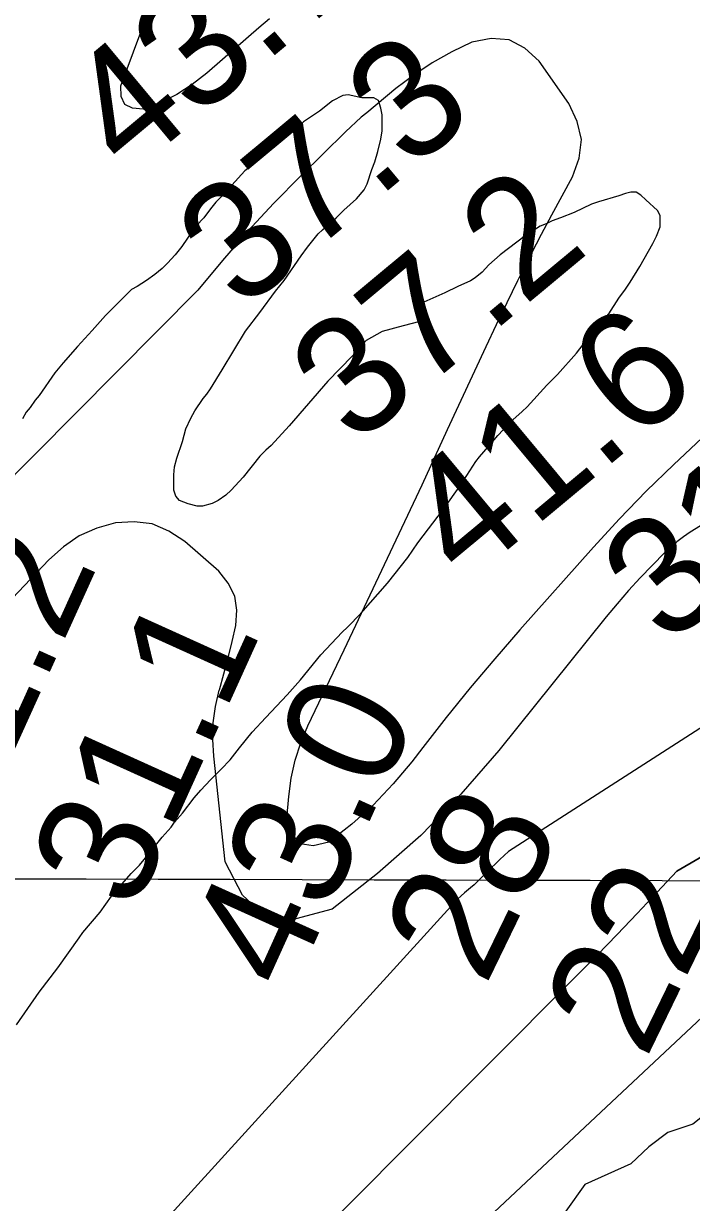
# Model space of a CAD drawing. Extents: x 3161665 to 3199565, y 885729 to 911164.
# Drawn here: x 3180531 to 3180910, y 903094 to 903762 of the extents above; entities that cross this region are included whole.
import ezdxf

# ---------------------------------------------------------------- set-up
doc = ezdxf.new("R2010")
doc.units = 0
for name, color, linetype in [('V-GRID-MAJR', 7, 'Continuous'), ('V-RIVR-EDGE', 7, 'Continuous'), ('V-RIVR-IDEN', 7, 'Continuous'), ('V-RIVR-RANG', 7, 'Continuous'), ('V-SITE-VEGE', 7, 'Continuous'), ('V-TOPO-DPTH', 7, 'Continuous'), ('V-TOPO-MAJR', 7, 'Continuous'), ('V-TOPO-MINR', 7, 'Continuous'), ('V-TOPO-SHOR', 7, 'Continuous')]:
    doc.layers.add(name, color=color, linetype=linetype)

msp = doc.modelspace()

# ---------------------------------------------------------------- linework, layer by layer
at = {"layer": 'V-GRID-MAJR'}
msp.add_spline([(3165916.244, 903320.984), (3171139.73, 903304.649), (3176363.22, 903289.0750000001), (3181586.7120000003, 903274.26), (3186810.2060000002, 903260.204), (3192033.702, 903246.909), (3197257.2, 903234.373), (3197257.201, 903234.373)], degree=3, dxfattribs=at)
at = {"layer": 'V-RIVR-EDGE'}
msp.add_lwpolyline([(3181209.1578916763, 903321.4592545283), (3181166.957086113, 903278.3899562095), (3181141.550020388, 903261.1833210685), (3181086.3878582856, 903214.3683781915), (3181037.1620365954, 903167.5387564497), (3181008.515632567, 903149.8004606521), (3180991.783277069, 903148.7624937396), (3180981.5349359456, 903150.9465173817), (3180979.9332817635, 903157.96619574), (3180989.685992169, 903173.5925277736), (3180989.720687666, 903187.6238778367), (3180975.68133095, 903184.4205694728), (3180957.8883230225, 903190.9406137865), (3180957.865637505, 903181.7662695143), (3180950.817935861, 903168.8316018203), (3180938.393577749, 903164.0052881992), (3180930.8142154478, 903154.309958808), (3180910.266824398, 903138.1706483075), (3180896.223464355, 903133.3483380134), (3180885.41010152, 903125.2800172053), (3180875.1324026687, 903115.591360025), (3180849.1990140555, 903103.7827324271), (3180838.3683034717, 903088.6987365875)], dxfattribs=at)
at = {"layer": 'V-SITE-VEGE'}
for points in [[(3180787.355000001, 903513.7279999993), (3180789.382000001, 903516.4319999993), (3180796.816000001, 903524.8819999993), (3180799.858000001, 903528.6009999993), (3180805.940000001, 903535.0209999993), (3180808.308000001, 903537.3889999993), (3180813.714000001, 903542.1199999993), (3180816.418000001, 903544.8229999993), (3180827.569000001, 903556.9899999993), (3180833.654000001, 903563.0749999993), (3180844.467000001, 903575.2419999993), (3180852.577000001, 903585.7219999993), (3180862.717000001, 903597.5509999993), (3180868.462000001, 903606.3389999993), (3180872.179000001, 903611.4099999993), (3180874.882000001, 903615.4649999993), (3180880.289000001, 903624.2529999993), (3180887.725000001, 903637.4339999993), (3180889.753000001, 903641.4909999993), (3180891.780000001, 903646.8969999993), (3180891.780000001, 903653.3199999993), (3180890.426000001, 903656.0229999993), (3180883.666000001, 903662.1059999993), (3180880.963000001, 903664.8089999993), (3180878.259000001, 903666.4989999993), (3180875.218000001, 903666.4989999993), (3180872.175000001, 903665.8229999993), (3180868.457000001, 903664.4689999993), (3180856.966000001, 903661.0899999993), (3180852.9110000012, 903659.7379999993), (3180843.109000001, 903655.0059999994), (3180835.337000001, 903651.9619999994), (3180830.604000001, 903650.2729999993), (3180827.225000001, 903648.5829999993), (3180823.846000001, 903647.2309999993), (3180815.398000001, 903641.8229999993), (3180801.203000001, 903631.0049999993), (3180794.783000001, 903625.2619999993), (3180791.063000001, 903621.2029999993), (3180787.008000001, 903617.8239999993), (3180784.307000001, 903616.1339999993), (3180777.207000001, 903613.0909999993), (3180769.772000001, 903609.3739999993), (3180756.254000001, 903603.2889999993), (3180754.226000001, 903595.8529999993), (3180755.580000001, 903593.1499999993), (3180746.116000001, 903590.7819999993), (3180734.287000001, 903587.4029999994), (3180725.163000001, 903582.3319999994), (3180717.387000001, 903573.5439999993), (3180703.534000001, 903559.3499999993), (3180681.565000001, 903533.9989999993), (3180671.4280000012, 903522.8459999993), (3180668.386000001, 903520.1409999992), (3180665.007000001, 903516.7609999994), (3180655.543000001, 903504.9299999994), (3180648.785000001, 903497.4959999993), (3180645.744000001, 903494.7899999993), (3180641.351000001, 903491.7489999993), (3180637.971000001, 903490.0599999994), (3180632.563000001, 903488.3699999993), (3180629.521000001, 903488.3699999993), (3180624.453000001, 903489.7199999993), (3180619.382000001, 903491.7469999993), (3180617.354000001, 903494.1129999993), (3180616.3400000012, 903497.4939999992), (3180616.338000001, 903502.5629999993), (3180616.338000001, 903506.2799999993), (3180616.676000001, 903510.6749999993), (3180618.028000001, 903515.7439999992), (3180621.069000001, 903525.2069999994), (3180623.097000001, 903532.3059999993), (3180625.800000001, 903538.3879999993), (3180628.164000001, 903542.4449999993), (3180632.896000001, 903549.5419999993), (3180634.924000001, 903551.9069999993), (3180636.951000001, 903554.9499999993), (3180643.712000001, 903565.7659999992), (3180656.891000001, 903587.7349999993), (3180665.001000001, 903598.2119999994), (3180673.787000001, 903610.3799999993), (3180678.858000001, 903616.4659999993), (3180688.319000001, 903630.3229999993), (3180692.037000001, 903635.3919999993), (3180698.119000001, 903642.8279999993), (3180700.485000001, 903645.1939999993), (3180708.259000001, 903651.9539999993), (3180712.652000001, 903656.3489999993), (3180719.748000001, 903662.7689999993), (3180724.141000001, 903667.8399999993), (3180725.831000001, 903671.2199999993), (3180728.5360000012, 903679.3319999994), (3180730.224000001, 903683.7249999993), (3180731.913000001, 903689.4709999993), (3180733.603000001, 903696.5699999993), (3180734.279000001, 903701.3009999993), (3180734.279000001, 903710.4259999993), (3180733.603000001, 903714.1439999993), (3180732.2490000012, 903718.5369999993), (3180729.546000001, 903719.8879999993), (3180722.787000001, 903719.8879999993)], [(3180722.787000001, 903719.8879999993), (3180715.013000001, 903721.5779999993), (3180711.972000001, 903721.2399999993), (3180706.225000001, 903718.1969999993), (3180698.791000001, 903712.4519999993), (3180689.667000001, 903706.3669999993), (3180686.284000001, 903703.3259999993), (3180680.541000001, 903698.5929999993), (3180676.148000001, 903695.2139999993), (3180669.048000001, 903688.7909999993), (3180662.291000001, 903683.7209999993), (3180659.250000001, 903680.6789999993), (3180656.547000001, 903678.6519999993), (3180643.704000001, 903664.4549999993), (3180639.987000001, 903660.7379999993)], [(3180639.987000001, 903660.7379999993), (3180636.945000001, 903657.0189999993), (3180633.228000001, 903651.9519999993), (3180629.171000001, 903647.5549999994), (3180626.808000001, 903644.5139999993), (3180620.723000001, 903635.7259999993), (3180617.006000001, 903630.9929999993), (3180612.613000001, 903626.2619999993), (3180609.572000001, 903623.2189999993), (3180605.517000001, 903619.8389999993), (3180600.784000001, 903616.4579999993), (3180595.377000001, 903613.0789999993), (3180592.336000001, 903611.3889999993), (3180577.4650000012, 903596.5169999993), (3180570.031000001, 903588.0669999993), (3180561.581000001, 903578.9409999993), (3180553.471000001, 903569.8149999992), (3180548.740000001, 903564.0679999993), (3180539.952000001, 903551.2249999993), (3180537.589000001, 903548.5219999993), (3180534.883000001, 903544.4669999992), (3180532.520000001, 903541.7609999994), (3180530.490000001, 903538.0439999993)], [(3180527.136000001, 903194.3219999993), (3180539.977000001, 903212.9139999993), (3180550.454000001, 903226.7709999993), (3180562.617000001, 903243.6709999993), (3180564.649000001, 903246.7119999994), (3180574.447000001, 903258.2029999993), (3180580.867000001, 903267.3289999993), (3180583.235000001, 903270.3709999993), (3180585.600000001, 903272.7359999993), (3180592.020000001, 903280.1719999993), (3180596.751000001, 903284.9049999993), (3180602.158000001, 903291.3279999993), (3180609.594000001, 903300.7919999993), (3180614.663000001, 903306.5359999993), (3180616.691000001, 903309.2419999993), (3180621.084000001, 903314.3099999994), (3180627.842000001, 903323.0979999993), (3180631.559000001, 903327.4929999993), (3180636.968000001, 903333.2379999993), (3180643.050000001, 903339.3229999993), (3180648.119000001, 903344.7309999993), (3180653.528000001, 903351.4899999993), (3180660.6240000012, 903360.2779999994), (3180668.396000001, 903368.7279999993), (3180680.564000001, 903381.5729999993), (3180687.998000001, 903390.0229999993), (3180699.487000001, 903404.2179999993), (3180711.654000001, 903417.0629999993), (3180714.696000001, 903419.7659999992), (3180722.132000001, 903427.5399999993), (3180737.336000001, 903444.7759999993), (3180748.830000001, 903459.3109999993), (3180754.572000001, 903467.7609999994), (3180769.105000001, 903486.6889999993), (3180778.905000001, 903500.5449999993), (3180787.355000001, 903513.7279999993)]]:
    msp.add_lwpolyline(points, dxfattribs=at)
at = {"layer": 'V-TOPO-DPTH'}
msp.add_lwpolyline([(3179857.566111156, 902092.0908395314), (3180292.700124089, 902656.0233004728), (3180296.568024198, 902660.9489843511), (3180300.1934322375, 902666.0557866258), (3180303.657178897, 902671.2833344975), (3180307.0167042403, 902676.590545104), (3180310.3998026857, 902681.8825744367), (3180313.8182607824, 902687.1518318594), (3180317.2602919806, 902692.4059080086), (3180792.9678077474, 903170.6682267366), (3180844.521371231, 903222.2556608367), (3180856.059877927, 903233.9312680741), (3180867.510459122, 903245.6915353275), (3180878.829152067, 903257.5787926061), (3180890.059919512, 903269.5507099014), (3180901.300711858, 903281.5125511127), (3181399.0306752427, 903571.5072281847)], dxfattribs=at)
at = {"layer": 'V-TOPO-MAJR'}
msp.add_lwpolyline([(3180915.5124230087, 903526.9708259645), (3180899.5300575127, 903512.1709849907), (3180883.902252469, 903497.0178754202), (3180868.806288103, 903481.3348629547), (3180854.0648841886, 903465.2985818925), (3180812.342270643, 903418.3091366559), (3180798.1607102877, 903401.9863713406), (3180784.218664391, 903385.4658539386), (3180770.635890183, 903368.6487084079), (3180757.292630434, 903351.6338107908), (3180751.094298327, 903343.5520061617), (3180740.523156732, 903330.9509763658), (3180729.2879653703, 903319.0330739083), (3180717.0566993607, 903308.1398624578), (3180704.1613835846, 903297.9297783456), (3180695.1318437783, 903295.9455201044), (3180687.8461489, 903297.0338258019), (3180683.1762214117, 903302.7309774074), (3180680.250138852, 903311.5006929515), (3180681.3395831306, 903323.9077051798), (3180682.810431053, 903334.2373392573), (3180684.9962336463, 903344.3721407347), (3180688.25446825, 903354.2146933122), (3180692.2276575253, 903363.8624132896), (3180712.8199714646, 903407.0954597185), (3180727.588867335, 903438.2336411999), (3180742.289645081, 903469.4038129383), (3180756.8882456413, 903500.6219700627), (3180771.418728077, 903531.8721174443), (3180793.1893526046, 903578.8946406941), (3180799.1044613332, 903591.4820288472), (3180805.114620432, 903604.0231975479), (3180811.267355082, 903616.4950370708), (3180817.515140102, 903628.9206571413), (3180818.9539437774, 903631.7419692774), (3180824.6203896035, 903642.6864745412), (3180830.3758088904, 903653.5832848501), (3180836.2646883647, 903664.4085527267), (3180842.2425412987, 903675.1861256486), (3180845.932218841, 903685.8093600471), (3180847.214007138, 903696.3113734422), (3180844.8839615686, 903706.6315553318), (3180840.1460267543, 903716.8305162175), (3180823.333612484, 903740.724386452), (3180815.141743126, 903748.1567750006), (3180806.1840402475, 903752.8842459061), (3180796.0775870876, 903753.5543403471), (3180785.205300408, 903751.5195171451), (3180773.7697610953, 903746.0133332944), (3180762.7100610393, 903739.8918189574), (3180752.2141198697, 903732.8473088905), (3180742.094017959, 903725.1874683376), (3180725.585098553, 903711.5396604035), (3180722.496594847, 903708.9189245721), (3180719.454500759, 903706.246703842), (3180716.4820210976, 903703.497255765), (3180713.555951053, 903700.6963227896), (3180688.180031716, 903675.7733281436), (3180672.902010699, 903660.2012747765), (3180658.024247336, 903644.2690999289), (3180643.746870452, 903627.7967428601), (3180629.869751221, 903610.9642643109), (3180122.72329178, 903099.6001070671)], dxfattribs=at)
at = {"layer": 'V-TOPO-MINR'}
for points in [[(3180670.429059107, 903764.8163409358), (3180664.5077602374, 903759.6312358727), (3180658.572989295, 903754.46145546), (3180634.918144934, 903733.9364725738), (3180626.6311770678, 903727.5796865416), (3180617.9360415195, 903721.9440317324), (3180608.628654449, 903717.3900737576), (3180598.9130996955, 903713.5572470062), (3180592.8329286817, 903714.0747157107), (3180588.414288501, 903716.1861655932), (3180586.4879445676, 903720.6885872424), (3180586.223131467, 903726.7849900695), (3180610.8521936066, 903792.8332077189)], [(3181331.919141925, 903613.9452498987), (3181201.709745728, 903544.2200531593), (3181178.1222279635, 903532.1392370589), (3180805.9730625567, 903292.7532088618), (3180803.4194770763, 903290.4663587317), (3180800.902754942, 903288.1405470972), (3180798.441327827, 903285.7562932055), (3180796.016764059, 903283.3330778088), (3180792.5263432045, 903279.7717409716), (3180791.2064779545, 903278.4446885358), (3180788.5403108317, 903275.8170750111), (3180786.5009919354, 903273.8644662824), (3180784.3458590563, 903272.1629193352), (3180780.9516891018, 903269.2602556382), (3180779.0271400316, 903267.4476263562), (3180777.01840751, 903265.7287582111), (3180287.7866491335, 902728.0287603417), (3180273.3861984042, 902703.6277358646), (3180257.987579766, 902679.9219045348), (3179816.805672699, 902098.2606302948)], [(3181085.9334822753, 903582.6559429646), (3180908.7639589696, 903473.6452192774), (3180905.01066464, 903471.0173651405), (3180901.3765083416, 903468.243080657), (3180897.9210590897, 903465.2491506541), (3180894.584747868, 903462.1087903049), (3180887.2516829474, 903454.7644297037), (3180880.458048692, 903447.7344860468), (3180873.822769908, 903440.5627567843), (3180867.425024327, 903433.1783491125), (3180861.1856342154, 903425.6521558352), (3180800.454779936, 903349.9134099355), (3180778.9444602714, 903325.2068816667), (3180756.222984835, 903301.7735477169), (3180731.6847757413, 903280.2500052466), (3180705.935410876, 903259.9996570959), (3180685.399439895, 903254.5369066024), (3180667.9538070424, 903256.0340611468), (3180655.1436813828, 903267.9710732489), (3180645.4238938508, 903286.8679903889), (3180638.864344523, 903346.7403907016), (3180638.3813508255, 903356.1862223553), (3180638.6184680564, 903365.5721383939), (3180639.935751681, 903374.8681810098), (3180641.9731462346, 903384.1043080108), (3180642.0556341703, 903384.3964990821), (3180644.5481115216, 903393.4558613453), (3180646.959781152, 903402.5361103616), (3180649.2502392, 903411.6476895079), (3180651.4598895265, 903420.7801554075), (3180651.984341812, 903429.4108209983), (3180650.810493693, 903437.5005286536), (3180647.0891949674, 903444.7787994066), (3180641.669595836, 903451.5161122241), (3180622.4524853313, 903468.4843898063), (3180613.4979403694, 903474.3529401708), (3180604.0472348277, 903478.3821328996), (3180593.852288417, 903479.6522891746), (3180583.1611814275, 903479.0830878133), (3180572.5578154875, 903475.9083222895), (3180562.6089769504, 903471.5525221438), (3180553.641929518, 903465.4251700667), (3180545.3294094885, 903458.1167833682), (3180517.8379636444, 903428.904162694)], [(3181399.0306752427, 903571.5072281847), (3180901.300711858, 903281.5125511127), (3180890.059919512, 903269.5507099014), (3180878.829152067, 903257.5787926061), (3180867.510459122, 903245.6915353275), (3180856.059877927, 903233.9312680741), (3180844.521371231, 903222.2556608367), (3180792.9678077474, 903170.6682267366), (3180317.2602919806, 902692.4059080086), (3180313.8182607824, 902687.1518318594), (3180310.3998026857, 902681.8825744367), (3180307.0167042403, 902676.590545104), (3180303.657178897, 902671.2833344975), (3180300.1934322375, 902666.0557866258), (3180296.568024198, 902660.9489843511), (3180292.700124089, 902656.0233004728), (3179857.566111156, 902092.0908395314)], [(3181402.60496912, 903553.414354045), (3181022.0614336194, 903282.3501366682), (3181017.0150725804, 903278.6350755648), (3181011.793423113, 903275.170711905), (3181006.4549146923, 903271.8734798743), (3180991.7225279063, 903263.2642435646), (3180981.1152589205, 903256.5926981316), (3180970.830651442, 903249.4852866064), (3180961.030036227, 903241.7240759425), (3180951.55208252, 903233.5269991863), (3180942.5299376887, 903224.8033164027), (3180933.7883349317, 903215.8189172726), (3180371.590536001, 902688.6888821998), (3179895.6461158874, 902118.0753346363)]]:
    msp.add_lwpolyline(points, dxfattribs=at)
at = {"layer": 'V-TOPO-SHOR'}
for points in [[(3180756.254000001, 903603.2889999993), (3180754.226000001, 903595.8529999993), (3180755.580000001, 903593.1499999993), (3180746.116000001, 903590.7819999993), (3180734.287000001, 903587.4029999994), (3180725.163000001, 903582.3319999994), (3180717.389000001, 903573.5439999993), (3180703.534000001, 903559.3499999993), (3180681.565000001, 903533.9989999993), (3180671.4280000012, 903522.8459999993), (3180668.386000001, 903520.1409999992), (3180665.007000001, 903516.7609999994), (3180655.543000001, 903504.9299999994), (3180648.785000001, 903497.4959999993), (3180645.744000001, 903494.7899999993), (3180641.351000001, 903491.7489999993), (3180637.971000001, 903490.0599999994), (3180632.563000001, 903488.3699999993), (3180629.521000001, 903488.3699999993), (3180624.453000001, 903489.7199999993), (3180619.382000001, 903491.7469999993), (3180617.354000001, 903494.1129999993), (3180616.3400000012, 903497.4939999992), (3180616.338000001, 903502.5629999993), (3180616.338000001, 903506.2799999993), (3180616.676000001, 903510.6749999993), (3180618.028000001, 903515.7439999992), (3180621.069000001, 903525.2069999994), (3180623.097000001, 903532.3059999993), (3180625.800000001, 903538.3879999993), (3180628.166000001, 903542.4449999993), (3180632.896000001, 903549.5419999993), (3180634.924000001, 903551.9069999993), (3180636.951000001, 903554.9499999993), (3180643.712000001, 903565.7659999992), (3180656.891000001, 903587.7349999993), (3180665.001000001, 903598.2119999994), (3180673.787000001, 903610.3819999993), (3180678.858000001, 903616.4639999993), (3180688.319000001, 903630.3229999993), (3180692.037000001, 903635.3919999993), (3180698.119000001, 903642.8279999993), (3180700.485000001, 903645.1939999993), (3180708.259000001, 903651.9539999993), (3180712.652000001, 903656.3489999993), (3180719.748000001, 903662.7689999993), (3180724.141000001, 903667.8399999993), (3180725.831000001, 903671.2199999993), (3180728.5360000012, 903679.3319999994), (3180730.224000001, 903683.7249999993), (3180731.913000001, 903689.4709999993), (3180733.603000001, 903696.5699999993), (3180734.279000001, 903701.3009999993), (3180734.279000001, 903710.4259999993), (3180733.603000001, 903714.1439999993), (3180732.2490000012, 903718.5369999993), (3180729.546000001, 903719.8879999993), (3180722.785000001, 903719.8879999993), (3180715.013000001, 903721.5779999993), (3180711.972000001, 903721.2399999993), (3180706.225000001, 903718.1969999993), (3180698.791000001, 903712.4519999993), (3180689.667000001, 903706.3669999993), (3180686.2860000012, 903703.3259999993), (3180680.541000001, 903698.5929999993), (3180676.146000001, 903695.2139999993), (3180669.050000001, 903688.7909999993), (3180662.291000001, 903683.7209999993), (3180659.250000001, 903680.6789999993), (3180656.547000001, 903678.6519999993), (3180643.704000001, 903664.4549999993), (3180639.987000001, 903660.7379999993), (3180636.945000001, 903657.0189999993), (3180633.228000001, 903651.9499999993), (3180629.171000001, 903647.5549999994), (3180626.808000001, 903644.5139999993), (3180620.723000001, 903635.7259999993), (3180617.006000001, 903630.9929999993), (3180612.613000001, 903626.2619999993), (3180609.572000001, 903623.2189999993), (3180605.517000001, 903619.8389999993), (3180600.784000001, 903616.4579999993), (3180595.377000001, 903613.0789999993), (3180592.336000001, 903611.3889999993), (3180577.4650000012, 903596.5169999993), (3180570.031000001, 903588.0669999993), (3180561.581000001, 903578.9409999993), (3180553.471000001, 903569.8149999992), (3180548.740000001, 903564.0679999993), (3180539.952000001, 903551.2249999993), (3180537.589000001, 903548.5219999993), (3180534.883000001, 903544.4669999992), (3180532.520000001, 903541.7609999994), (3180530.490000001, 903538.0439999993)], [(3180527.136000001, 903194.3219999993), (3180539.977000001, 903212.9139999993), (3180550.452000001, 903226.7709999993), (3180562.619000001, 903243.6709999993), (3180564.647000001, 903246.7119999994), (3180574.447000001, 903258.2029999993), (3180580.867000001, 903267.3289999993), (3180583.235000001, 903270.3709999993), (3180585.600000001, 903272.7359999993), (3180592.020000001, 903280.1719999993), (3180596.751000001, 903284.9049999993), (3180602.158000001, 903291.3279999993), (3180609.594000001, 903300.7919999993), (3180614.663000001, 903306.5359999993), (3180616.691000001, 903309.2419999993), (3180621.084000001, 903314.3099999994), (3180627.842000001, 903323.0979999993), (3180631.559000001, 903327.4929999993), (3180636.968000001, 903333.2379999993), (3180643.050000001, 903339.3229999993), (3180648.119000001, 903344.7309999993), (3180653.528000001, 903351.4899999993), (3180660.6240000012, 903360.2779999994), (3180668.396000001, 903368.7279999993), (3180680.564000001, 903381.5729999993), (3180687.998000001, 903390.0229999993), (3180699.487000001, 903404.2179999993), (3180711.654000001, 903417.0629999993), (3180714.696000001, 903419.7659999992), (3180722.132000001, 903427.5399999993), (3180737.338000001, 903444.7759999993), (3180748.830000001, 903459.3109999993), (3180754.574000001, 903467.7609999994), (3180769.105000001, 903486.6889999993), (3180778.905000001, 903500.5449999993), (3180787.355000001, 903513.7279999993), (3180789.382000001, 903516.4319999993), (3180796.816000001, 903524.8819999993), (3180799.858000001, 903528.6009999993), (3180805.940000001, 903535.0209999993), (3180808.308000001, 903537.3889999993), (3180813.714000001, 903542.1199999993), (3180816.418000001, 903544.8229999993), (3180827.569000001, 903556.9899999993), (3180833.654000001, 903563.0749999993), (3180844.467000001, 903575.2419999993), (3180852.577000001, 903585.7219999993), (3180862.717000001, 903597.5509999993), (3180868.462000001, 903606.3389999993), (3180872.179000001, 903611.4099999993), (3180874.882000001, 903615.4649999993), (3180880.289000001, 903624.2529999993), (3180887.725000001, 903637.4339999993), (3180889.750000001, 903641.4909999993), (3180891.778000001, 903646.8969999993), (3180891.778000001, 903653.3199999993), (3180890.426000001, 903656.0229999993), (3180883.666000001, 903662.1059999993), (3180880.963000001, 903664.8089999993), (3180878.259000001, 903666.4989999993), (3180875.218000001, 903666.4989999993), (3180872.175000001, 903665.8229999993), (3180868.457000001, 903664.4689999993), (3180856.966000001, 903661.0899999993), (3180852.9110000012, 903659.7379999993), (3180843.109000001, 903655.0059999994), (3180835.337000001, 903651.9619999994), (3180830.604000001, 903650.2729999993), (3180827.225000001, 903648.5829999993), (3180823.846000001, 903647.2309999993), (3180815.398000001, 903641.8229999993), (3180801.203000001, 903631.0049999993), (3180794.783000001, 903625.2599999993), (3180791.063000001, 903621.2029999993), (3180787.008000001, 903617.8239999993), (3180784.305000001, 903616.1339999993), (3180777.209000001, 903613.0909999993), (3180769.772000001, 903609.3739999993), (3180756.254000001, 903603.2889999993)]]:
    msp.add_lwpolyline(points, dxfattribs=at)

# ---------------------------------------------------------------- texts
at = {"layer": 'V-RIVR-IDEN'}
msp.add_text('Shreves', height=149.99970000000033, rotation=46.577269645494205, dxfattribs=at).set_placement((3180687.5655803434, 902589.4023471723))
at = {"layer": 'V-RIVR-RANG'}
for s, height, rotation, p in [('43.7', 67.00000000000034, 39.778325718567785, (3180590.572341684, 903675.1583702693)), ('37.3', 67.00000000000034, 39.778325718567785, (3180654.744341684, 903598.4643702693)), ('37.2', 67.00000000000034, 39.778325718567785, (3180718.917341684, 903521.7713702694)), ('41.6', 67.00000000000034, 39.778325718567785, (3180781.67029242, 903443.8959721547)), ('31', 67, 40.31416666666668, (3180895.7919511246, 903408.2813765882)), ('31.2', 67.00000000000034, 65.64832571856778, (3180501.5339357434, 903296.296550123)), ('31.1', 67.00000000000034, 65.64832571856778, (3180593.7188283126, 903257.4523538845)), ('43.0', 67.00000000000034, 65.64832571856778, (3180682.7485114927, 903211.6401233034)), ('28', 67, 64.12111111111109, (3180792.6769907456, 903215.6256134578)), ('22', 67, 64.12111111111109, (3180883.6131500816, 903174.1610798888))]:
    msp.add_text(s, height=height, rotation=rotation, dxfattribs=at).set_placement(p)

doc.saveas('drawing.dxf')
